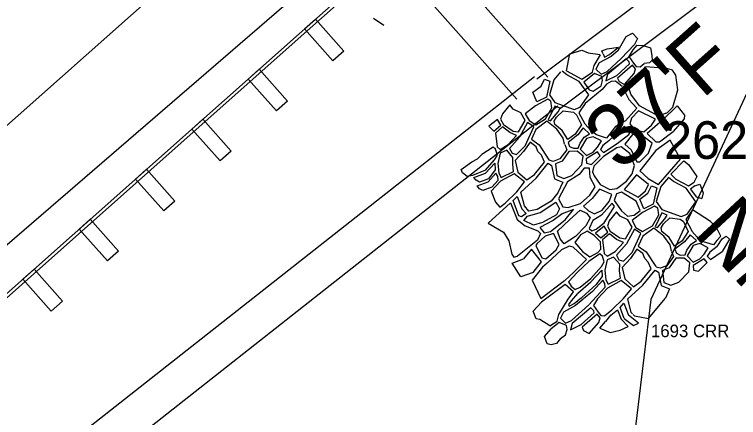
# Model space of a CAD drawing. Extents: x 49683 to 58852, y 49525 to 54803.
# Drawn here: x 55243.3 to 55301, y 52981.9 to 53014 of the extents above; entities that cross this region are included whole.
import ezdxf

# ---------------------------------------------------------------- set-up
doc = ezdxf.new("R2010")
doc.units = 0
for name, color, linetype in [('Level 10', 7, 'Continuous'), ('Level 11', 7, 'Continuous'), ('Level 15', 7, 'Continuous'), ('Level 18', 7, 'Continuous'), ('Level 20', 7, 'Continuous'), ('Level 27', 7, 'Continuous'), ('Level 28', 7, 'Continuous'), ('Level 32', 7, 'Continuous'), ('Level 48', 7, 'Continuous'), ('Level 60', 7, 'Continuous')]:
    doc.layers.add(name, color=color, linetype=linetype)

msp = doc.modelspace()

# ---------------------------------------------------------------- linework, layer by layer
at = {"layer": 'Level 10'}
for p, q in [((55315.028, 53036.631), (55294.018, 52991.301)), ((55294.018, 52991.301), (55287.737, 52939.72))]:
    msp.add_line(p, q, dxfattribs=at)
at = {"layer": 'Level 11'}
msp.add_line((55223.521, 52979.087), (55416.975, 53146.156), dxfattribs=at)
at = {"layer": 'Level 15'}
for p, q in [((55275.342, 53020.785), (55285.8, 53009.019)), ((55273.099, 53018.792), (55283.337, 53007.275))]:
    msp.add_line(p, q, dxfattribs=at)
for points in [[(55291.412, 53011.148), (55292.046, 53012.265), (55292.554, 53012.511), (55292.937, 53012.087), (55292.717, 53011.613), (55291.656, 53010.499)], [(55292.901, 53011.555), (55292.567, 53011.202), (55292.264, 53010.654), (55292.621, 53010.141), (55292.833, 53009.862), (55293.146, 53009.84), (55293.483, 53010.112)], [(55292.901, 53011.555), (55293.387, 53011.533), (55293.985, 53011.348), (55294.084, 53010.73), (55294.125, 53010.382), (55293.914, 53010.149), (55293.483, 53010.112)], [(55287.28, 53009.514), (55287.554, 53010.872), (55288.516, 53011.181), (55289.011, 53010.954), (55289.985, 53010.828)], [(55291.412, 53011.148), (55290.838, 53010.663), (55289.881, 53010.147), (55289.624, 53009.644), (55290.04, 53009.253), (55290.518, 53009.462), (55291.656, 53010.499)], [(55290.211, 53010.892), (55290.163, 53010.989), (55290.106, 53011.108), (55290.533, 53011.264), (55291.437, 53011.397)], [(55290.211, 53010.863), (55290.274, 53010.736), (55290.323, 53010.613), (55290.728, 53010.822), (55291.437, 53011.397)], [(55291.398, 53011.372), (55291.329, 53011.312)], [(55287.28, 53009.514), (55288.508, 53008.871), (55289.354, 53009.424), (55289.489, 53009.951), (55290.005, 53010.787)], [(55293.237, 53009.404), (55293.594, 53009.85)], [(55295.141, 53006.133), (55295.346, 53006.208), (55295.758, 53006.628), (55296.147, 53008.01), (55295.987, 53009.165), (55295.746, 53009.563), (55295.269, 53009.707), (55293.594, 53009.85)], [(55286.823, 53009.449), (55286.29, 53008.808), (55285.933, 53007.619), (55286.362, 53006.994), (55287.905, 53006.432), (55288.383, 53006.617), (55289.082, 53007.61), (55288.312, 53008.675), (55287.308, 53009.213), (55286.936, 53009.497)], [(55295.141, 53006.133), (55294.963, 53006.048), (55294.375, 53006.047), (55293.116, 53006.738), (55292.403, 53007.661), (55292.288, 53008.113), (55292.52, 53008.554), (55293.222, 53009.389)], [(55291.731, 53008.278), (55291.191, 53008.691), (55290.835, 53008.678), (55290.48, 53008.469), (55290.136, 53008.028), (55288.787, 53006.924), (55288.272, 53006.188), (55288.749, 53005.293)], [(55291.757, 53008.252), (55292.245, 53007.231), (55292.895, 53006.56), (55291.991, 53005.53), (55291.204, 53005.078), (55290.478, 53004.164), (55289.681, 53004.415), (55289.198, 53004.792), (55288.775, 53005.266)], [(55294.939, 53005.594), (55296.107, 53006.727), (55296.697, 53005.983), (55296.672, 53005.69), (55295.778, 53004.681)], [(55287.132, 53003.67), (55287.032, 53004.165), (55286.531, 53004.863), (55285.723, 53005.499), (55284.852, 53004.849), (55284.496, 53004.076), (55285.12, 53003.624), (55285.883, 53002.434)], [(55294.939, 53005.594), (55293.712, 53004.524), (55294.404, 53003.874), (55294.698, 53003.874), (55295.778, 53004.681)], [(55280.827, 53001.617), (55281.564, 53002.432), (55281.788, 53002.812), (55281.644, 53003.27), (55281.443, 53003.448), (55280.559, 53002.855), (55280.197, 53002.51)], [(55287.147, 53003.643), (55287.309, 53003.237), (55286.771, 53002.509), (55286.233, 53002.308), (55285.91, 53002.405)], [(55280.827, 53001.617), (55279.813, 53001.195), (55279.38, 53001.112), (55278.997, 53001.401), (55278.896, 53001.65), (55279.751, 53002.284), (55280.197, 53002.51)], [(55295.598, 53001.29), (55296.641, 53002.352), (55297.02, 53002.051), (55297.671, 53001.09), (55297.437, 53000.623)], [(55280.841, 53001.361), (55281.586, 53002.164), (55281.619, 53001.639), (55281.074, 53000.924)], [(55281.074, 53000.924), (55280.354, 53000.652), (55280.088, 53000.798), (55279.906, 53001.031), (55280.841, 53001.361)], [(55281.333, 53000.248), (55281.853, 53000.801), (55281.82, 53001.103), (55281.675, 53001.359), (55281.052, 53000.669)], [(55281.991, 52998.651), (55282.398, 52998.981), (55283.327, 52999.887), (55283.953, 53000.669), (55283.127, 53001.316), (55282.043, 53000.723), (55281.295, 52999.934)], [(55295.598, 53001.29), (55295.991, 53000.898), (55297.019, 53000.36), (55297.456, 53000.645)], [(55281.333, 53000.248), (55280.622, 52999.98), (55280.357, 53000.126), (55280.175, 53000.359), (55281.052, 53000.669)], [(55297.504, 53000.372), (55297.178, 53000.103), (55297.619, 52999.491), (55298.064, 52999.354)], [(55297.504, 53000.372), (55297.905, 53000.503), (55298.187, 52999.803), (55298.064, 52999.354)], [(55281.295, 52999.934), (55281.631, 52999.056), (55281.991, 52998.651)], [(55282.828, 52999.015), (55281.057, 52997.395), (55282.277, 52996.666), (55282.692, 52995.973), (55282.933, 52994.913), (55283.109, 52994.673), (55283.385, 52994.744)], [(55282.828, 52999.015), (55283.372, 52997.678), (55283.993, 52997.163), (55285.004, 52996.763), (55285.215, 52996.553), (55284.993, 52996.036), (55283.385, 52994.744)], [(55297.318, 52998.439), (55296.783, 52997.676), (55297.26, 52996.781)], [(55299.273, 52996.009), (55299.581, 52996.345), (55299.209, 52997.093), (55298.761, 52997.511), (55297.318, 52998.439)], [(55295.643, 52995.158), (55295.544, 52995.653), (55295.042, 52996.351), (55294.234, 52996.987), (55293.364, 52996.337), (55293.007, 52995.565), (55293.632, 52995.112), (55294.394, 52993.922)], [(55299.273, 52996.009), (55298.99, 52995.652), (55298.192, 52995.903), (55297.71, 52996.28), (55297.286, 52996.755)], [(55299.282, 52995.52), (55299.694, 52996.139), (55299.995, 52996.351), (55300.264, 52996.118), (55299.7, 52995.132)], [(55287.16, 52992.824), (55287.852, 52993.46), (55288.892, 52994.478), (55287.821, 52995.46), (55287.508, 52995.549), (55286.905, 52995.257), (55285.766, 52994.218)], [(55299.282, 52995.52), (55298.695, 52995.064), (55298.506, 52994.749), (55298.758, 52994.497), (55299.7, 52995.132)], [(55284.632, 52993.456), (55285.302, 52994.311), (55284.506, 52995.318), (55283.857, 52994.536)], [(55295.658, 52995.131), (55295.82, 52994.725), (55295.282, 52993.998), (55294.745, 52993.797), (55294.421, 52993.893)], [(55284.632, 52993.456), (55283.664, 52993.12), (55282.971, 52994.201), (55283.857, 52994.536)], [(55285.749, 52994.201), (55285.377, 52993.882), (55284.543, 52992.852), (55285.252, 52991.383), (55287.143, 52992.806)], [(55288.191, 52991.811), (55289.226, 52992.713), (55290.098, 52993.652), (55290.131, 52993.127), (55289.627, 52992.467), (55289.102, 52991.986), (55288.511, 52991.472)], [(55292.543, 52990.158), (55292.454, 52990.264), (55292.17, 52991.349), (55293.383, 52992.457), (55294.344, 52993.649), (55294.618, 52993.48), (55294.838, 52992.416), (55295.501, 52992.154), (55295.166, 52991.421)], [(55285.962, 52989.208), (55286.536, 52989.583), (55286.672, 52990.11), (55287.42, 52991.324), (55287.85, 52991.925), (55287.189, 52992.512), (55285.294, 52991.099)], [(55289.102, 52990.9), (55289.649, 52991.529), (55290.365, 52992.29), (55290.331, 52992.591), (55290.186, 52992.848), (55289.37, 52991.942), (55288.647, 52991.356)], [(55288.622, 52991.331), (55288.02, 52990.822), (55287.064, 52990.307), (55286.806, 52989.804), (55287.222, 52989.412), (55287.7, 52989.621), (55289.077, 52990.876)], [(55288.166, 52991.786), (55287.653, 52991.189), (55287.457, 52990.895), (55287.506, 52990.773), (55287.91, 52990.981), (55288.493, 52991.454)], [(55292.605, 52990.099), (55292.715, 52990.015), (55293.813, 52989.785), (55295.166, 52991.421)], [(55285.962, 52989.208), (55285.17, 52989.702), (55284.866, 52989.774), (55284.644, 52990.371), (55285.294, 52991.099)], [(55291.877, 52989.791), (55291.558, 52990.674), (55291.864, 52991.001), (55292.228, 52990.049)], [(55289.084, 52988.606), (55289.869, 52989.464), (55289.979, 52989.844), (55289.735, 52990.138), (55288.533, 52989.107), (55288.655, 52988.838), (55289.084, 52988.606)], [(55290.42, 52989.563), (55290.809, 52990.051), (55291.347, 52990.484), (55291.649, 52989.743)], [(55290.761, 52988.662), (55291.568, 52988.852), (55292.189, 52989.152), (55291.649, 52989.743)], [(55291.877, 52989.791), (55292.625, 52989.224), (55293.028, 52989.418), (55292.228, 52990.049)], [(55286.805, 52988.198), (55287.221, 52988.481), (55287.344, 52988.922), (55287.283, 52989.229), (55286.695, 52989.473), (55286.073, 52988.958)], [(55289.954, 52989.012), (55290.405, 52989.548)], [(55289.954, 52989.012), (55290.761, 52988.662)], [(55286.805, 52988.198), (55286.506, 52987.793), (55286.061, 52987.686), (55285.757, 52987.759), (55285.535, 52988.355), (55286.073, 52988.958)]]:
    msp.add_lwpolyline(points, dxfattribs=at)
for points in [[(55292.05, 53010.48), (55290.554, 53009.229), (55290.419, 53008.726), (55291.289, 53009.156), (55292.307, 53010.076), (55292.295, 53010.236)], [(55292.552, 53009.979), (55291.35, 53008.948), (55291.473, 53008.679), (55291.901, 53008.446), (55292.686, 53009.305), (55292.797, 53009.685)], [(55288.667, 53008.614), (55289.107, 53008.002), (55289.426, 53007.904), (55290.039, 53008.322), (55290.162, 53008.763), (55290.101, 53009.069), (55289.513, 53009.314)], [(55285.543, 53008.868), (55285.971, 53008.709), (55285.688, 53007.422), (55284.94, 53007.042), (55284.61, 53007.813), (55285.26, 53008.292)], [(55285.798, 53007.263), (55284.83, 53006.735), (55284.008, 53006.109), (55284.314, 53005.559), (55284.84, 53005.228), (55285.625, 53005.695), (55286.128, 53006.565), (55286.055, 53007.104)], [(55284.008, 53005.57), (55283.653, 53006.17), (55283.041, 53006.464), (55282.772, 53006.806), (55282.183, 53006.095), (55282.047, 53005.666), (55282.267, 53005.25), (55283.039, 53004.724), (55283.48, 53004.651)], [(55286.374, 53006.713), (55285.833, 53005.609), (55286.017, 53005.548), (55286.618, 53006.247), (55286.79, 53006.541)], [(55288.479, 53005.22), (55287.988, 53004.485), (55287.387, 53004.055), (55286.947, 53004.765), (55286.372, 53005.242), (55286.311, 53005.524), (55286.495, 53005.831), (55287.022, 53006.333), (55287.843, 53006.224), (55288.1, 53006.016)], [(55294.374, 53005.669), (55293.031, 53006.339), (55292.464, 53005.751), (55292.337, 53005.289), (55292.704, 53004.838), (55293.439, 53004.671), (55294.048, 53005.196)], [(55281.792, 53005.65), (55281.098, 53005.113), (55281.511, 53004.722), (55282.059, 53005.181)], [(55284.182, 53005.407), (55283.555, 53004.244), (55282.761, 53003.338), (55282.95, 53002.97), (55283.308, 53002.858), (55284.001, 53003.552), (55284.696, 53005.072)], [(55282.193, 53005.047), (55281.645, 53004.566), (55281.778, 53003.471), (55282.012, 53003.259), (55282.65, 53003.651), (55283.321, 53004.367), (55282.774, 53004.601)], [(55288.621, 53004.97), (55288.19, 53004.413), (55287.413, 53003.824), (55287.528, 53003.499), (55287.842, 53003.352), (55288.231, 53003.363), (55288.368, 53003.752), (55288.704, 53004.235), (55289.124, 53004.508)], [(55292.452, 53004.775), (55291.875, 53005.099), (55290.656, 53003.943), (55290.184, 53003.575), (55289.994, 53003.26), (55290.246, 53003.009), (55291.339, 53003.745), (55292.263, 53004.439)], [(55290.069, 53003.943), (55289.408, 53004.267), (55288.872, 53004.13), (55288.388, 53003.29), (55288.871, 53002.787), (55289.406, 53003.05), (55289.753, 53003.438)], [(55294.12, 53003.758), (55293.439, 53004.251), (55292.546, 53004.449), (55291.947, 53003.682), (55292.451, 53003.221), (55292.901, 53002.266), (55293.132, 53002.267), (55293.815, 53002.95)], [(55295.553, 53003.985), (55294.413, 53003.163), (55293.125, 53001.556), (55293.798, 53000.956), (55294.618, 53000.455), (55296.36, 53002.491)], [(55284.393, 53003.832), (55283.878, 53003.094), (55283.207, 53002.378), (55283.418, 53001.451), (55284.121, 53000.837), (55284.736, 53001.274), (55285.53, 53002.246), (55285.296, 53002.794), (55285.006, 53003.084), (55284.862, 53003.475)], [(55291.653, 53003.472), (55291.307, 53003.398), (55290.235, 53002.704), (55289.457, 53001.927), (55289.362, 53001.475), (55289.488, 53001.16), (55289.97, 53000.468), (55290.736, 53000.08), (55291.303, 53000.144), (55292.059, 53000.733), (55292.511, 53001.311), (55292.712, 53001.972), (55292.335, 53002.938)], [(55282.526, 53003.193), (55282.012, 53002.969), (55281.832, 53002.142), (55281.91, 53001.371), (55282.099, 53001.025), (55283.072, 53001.506), (55283.005, 53002.087), (55283.028, 53002.624)], [(55287.488, 53003.1), (55286.95, 53002.33), (55286.422, 53002.119), (55286.527, 53001.17), (55287.085, 53000.95), (55287.728, 53001.193), (55288.52, 53002.026), (55288.615, 53002.732), (55288.152, 53003.111)], [(55289.753, 53003.061), (55288.87, 53002.514), (55288.891, 53002.157), (55289.279, 53002.063), (55289.973, 53002.756)], [(55285.832, 53002.16), (55286.106, 53001.992), (55286.326, 53000.928), (55286.99, 53000.665), (55286.599, 52999.811), (55286.061, 52999.146), (55284.943, 52998.471), (55284.3, 52998.354), (55283.942, 52998.775), (55283.659, 52999.86), (55284.872, 53000.968)], [(55288.698, 53001.763), (55288.297, 53001.257), (55287.359, 53000.676), (55286.651, 52999.337), (55286.998, 52998.694), (55287.43, 52998.621), (55288.411, 52998.949), (55289.149, 52999.624), (55289.571, 53000.278), (55289.172, 53001.015), (55289.131, 53001.774)], [(55292.855, 53001.237), (55291.885, 53000.072), (55292.987, 52999.461), (55293.576, 52999.952), (55293.822, 53000.466)], [(55297.594, 52999.098), (55296.823, 53000.164), (55295.819, 53000.702), (55295.403, 53001.02), (55294.802, 53000.296), (55294.445, 52999.107), (55294.873, 52998.483), (55296.416, 52997.921), (55296.894, 52998.105)], [(55289.93, 53000.089), (55289.338, 52999.35), (55288.632, 52998.728), (55289.032, 52998.37), (55289.516, 52998.118), (55290.128, 52998.434), (55290.677, 52999.109), (55290.899, 52999.668)], [(55294.054, 53000.356), (55294.483, 53000.198), (55294.2, 52998.911), (55293.452, 52998.53), (55293.122, 52999.302), (55293.772, 52999.78)], [(55283.353, 52999.512), (55283.731, 52998.522), (55284.068, 52998.143), (55283.699, 52997.879), (55283.488, 52997.963), (55283.047, 52999.185)], [(55293.158, 52998.383), (55292.84, 52999.142), (55291.677, 52999.864), (55291.285, 52999.716), (55291.088, 52999.201), (55291.663, 52998.357), (55292.14, 52997.953), (55292.679, 52998.027)], [(55286.429, 52999.052), (55286.735, 52998.515), (55286.502, 52998.051), (55285.384, 52997.438), (55284.657, 52997.237), (55283.899, 52997.595), (55284.194, 52997.953), (55285.196, 52998.239)], [(55290.92, 52998.982), (55290.081, 52998.032), (55289.399, 52997.595), (55289.085, 52996.969), (55289.32, 52996.78), (55289.644, 52996.903), (55290.303, 52997.406), (55291.121, 52998.715)], [(55287.841, 52998.484), (55286.934, 52998.125), (55286.228, 52997.587), (55285.163, 52997.027), (55285.52, 52996.627), (55286.005, 52996.712), (55287.187, 52997.662)], [(55288.378, 52998.432), (55288.873, 52998.169), (55289.168, 52997.812), (55288.83, 52997.179), (55288.007, 52996.314), (55287.1, 52995.744), (55286.774, 52996.133), (55286.564, 52996.744), (55287.534, 52997.652)], [(55292.519, 52997.059), (55292.164, 52997.659), (55291.552, 52997.952), (55291.283, 52998.295), (55290.694, 52997.584), (55290.559, 52997.155), (55290.779, 52996.738), (55291.55, 52996.212), (55291.991, 52996.139)], [(55294.31, 52998.752), (55293.341, 52998.224), (55292.52, 52997.598), (55292.825, 52997.047), (55293.352, 52996.717), (55294.137, 52997.183), (55294.64, 52998.054), (55294.567, 52998.593)], [(55294.885, 52998.201), (55294.345, 52997.098), (55294.528, 52997.037), (55295.13, 52997.736), (55295.301, 52998.03)], [(55296.991, 52996.709), (55296.5, 52995.973), (55295.899, 52995.544), (55295.459, 52996.254), (55294.883, 52996.731), (55294.822, 52997.012), (55295.007, 52997.319), (55295.534, 52997.822), (55296.355, 52997.713), (55296.612, 52997.505)], [(55290.303, 52997.138), (55289.61, 52996.601), (55290.023, 52996.211), (55290.571, 52996.669)], [(55286.258, 52996.565), (55285.604, 52996.353), (55284.94, 52995.752), (55284.855, 52995.604), (55285.318, 52994.635), (55285.655, 52994.551), (55286.467, 52995.258), (55286.71, 52995.69)], [(55290.022, 52995.317), (55290, 52995.898), (55289.498, 52996.4), (55288.94, 52996.735), (55288.414, 52996.455), (55287.944, 52995.851), (55288.569, 52995.136), (55289.15, 52994.713), (55289.787, 52995.037)], [(55290.705, 52996.535), (55290.157, 52996.054), (55290.289, 52994.96), (55290.524, 52994.748), (55291.161, 52995.139), (55291.832, 52995.855), (55291.285, 52996.089)], [(55292.694, 52996.895), (55292.067, 52995.733), (55291.272, 52994.827), (55291.462, 52994.458), (55291.819, 52994.347), (55292.513, 52995.04), (55293.207, 52996.561)], [(55297.133, 52996.458), (55296.702, 52995.901), (55295.924, 52995.313), (55296.039, 52994.987), (55296.354, 52994.841), (55296.742, 52994.852), (55296.879, 52995.24), (55297.216, 52995.723), (55297.636, 52995.997)], [(55298.58, 52995.431), (55297.919, 52995.756), (55297.384, 52995.619), (55296.9, 52994.778), (55297.382, 52994.275), (55297.918, 52994.538), (55298.265, 52994.927)], [(55289.954, 52994.937), (55289.071, 52994.344), (55288.165, 52993.482), (55287.46, 52992.711), (55287.672, 52992.365), (55287.973, 52992.108), (55288.387, 52992.276), (55289.226, 52992.981), (55290.076, 52993.92), (55290.3, 52994.3), (55290.155, 52994.758)], [(55292.904, 52995.32), (55292.389, 52994.582), (55291.718, 52993.866), (55291.929, 52992.939), (55292.633, 52992.326), (55293.248, 52992.762), (55294.042, 52993.735), (55293.808, 52994.282), (55293.518, 52994.572), (55293.373, 52994.963)], [(55291.038, 52994.681), (55290.523, 52994.457), (55290.344, 52993.63), (55290.421, 52992.859), (55290.611, 52992.513), (55291.583, 52992.995), (55291.517, 52993.576), (55291.54, 52994.112)], [(55296, 52994.589), (55295.461, 52993.819), (55294.934, 52993.607), (55295.038, 52992.659), (55295.597, 52992.438), (55296.24, 52992.681), (55297.031, 52993.515), (55297.127, 52994.221), (55296.663, 52994.6)], [(55298.264, 52994.549), (55297.382, 52994.002), (55297.402, 52993.645), (55297.791, 52993.551), (55298.484, 52994.245)], [(55292.465, 52992.158), (55291.639, 52992.805), (55290.554, 52992.212), (55289.749, 52991.362), (55289.447, 52990.814), (55289.804, 52990.3), (55290.016, 52990.021), (55290.329, 52989.999), (55290.91, 52990.469), (55291.838, 52991.375)], [(55289.233, 52990.64), (55287.737, 52989.388), (55287.601, 52988.886), (55288.472, 52989.316), (55289.49, 52990.236), (55289.478, 52990.395)]]:
    msp.add_lwpolyline(points, close=True, dxfattribs=at)
at = {"layer": 'Level 18'}
for p, q in [((55284.924, 53008.881), (55312.522, 53029.585)), ((55286.724, 53006.481), (55314.322, 53027.185)), ((55245.386, 52978.102), (55284.749, 53009.078)), ((55247.241, 52975.744), (55286.604, 53006.72))]:
    msp.add_line(p, q, dxfattribs=at)
at = {"layer": 'Level 20'}
msp.add_line((54189.74, 52069.191), (55278.865, 53037.296), dxfattribs=at)
at = {"layer": 'Level 27'}
for p, q in [((55275.339, 53020.782), (55265.996, 53012.478)), ((55275.505, 53020.595), (55266.162, 53012.291)), ((55266.421, 53012.855), (55267.304, 53013.64)), ((55267.304, 53013.64), (55269.563, 53011.099)), ((55268.679, 53010.314), (55266.421, 53012.855)), ((55266.421, 53012.855), (55268.679, 53010.314)), ((55265.996, 53012.478), (55144.542, 52904.519)), ((55144.708, 52904.332), (55266.162, 53012.291)), ((55269.563, 53011.099), (55268.679, 53010.314)), ((55261.936, 53008.87), (55262.819, 53009.655)), ((55262.819, 53009.655), (55265.078, 53007.113)), ((55261.936, 53008.87), (55264.194, 53006.328)), ((55264.194, 53006.328), (55261.936, 53008.87)), ((55265.078, 53007.113), (55264.194, 53006.328)), ((55257.451, 53004.884), (55258.334, 53005.669)), ((55258.334, 53005.669), (55260.593, 53003.128)), ((55257.451, 53004.884), (55259.709, 53002.343)), ((55259.709, 53002.343), (55257.451, 53004.884)), ((55260.593, 53003.128), (55259.709, 53002.343)), ((55252.966, 53000.899), (55253.849, 53001.684)), ((55253.849, 53001.684), (55256.108, 52999.142)), ((55252.966, 53000.899), (55255.224, 52998.357)), ((55255.224, 52998.357), (55252.966, 53000.899)), ((55256.108, 52999.142), (55255.224, 52998.357)), ((55248.48, 52996.913), (55249.364, 52997.698)), ((55249.364, 52997.698), (55251.622, 52995.157)), ((55248.48, 52996.913), (55250.739, 52994.372)), ((55250.739, 52994.372), (55248.48, 52996.913)), ((55251.622, 52995.157), (55250.739, 52994.372)), ((55243.995, 52992.928), (55244.879, 52993.713)), ((55244.879, 52993.713), (55247.137, 52991.171)), ((55243.995, 52992.928), (55246.254, 52990.386)), ((55246.254, 52990.386), (55243.995, 52992.928)), ((55247.137, 52991.171), (55246.254, 52990.386))]:
    msp.add_line(p, q, dxfattribs=at)
at = {"layer": 'Level 28'}
msp.add_line((55271.913, 53013.723), (55272.748, 53013.173), dxfattribs=at)

# ---------------------------------------------------------------- texts
at = {"layer": 'Level 32'}
msp.add_text('262.40', height=3, dxfattribs=at).set_placement((55295.064, 53002.505))
at = {"layer": 'Level 48'}
for s, rotation, p in [("37'F", 41.63336, (55291.568, 53001.407)), ("37'N", 132.85283, (55310.16, 52990.039))]:
    msp.add_text(s, height=5, rotation=rotation, dxfattribs=at).set_placement(p)
at = {"layer": 'Level 60'}
msp.add_text('1693 CRR', height=1, dxfattribs=at).set_placement((55294.018, 52988.301))

doc.saveas('drawing.dxf')
